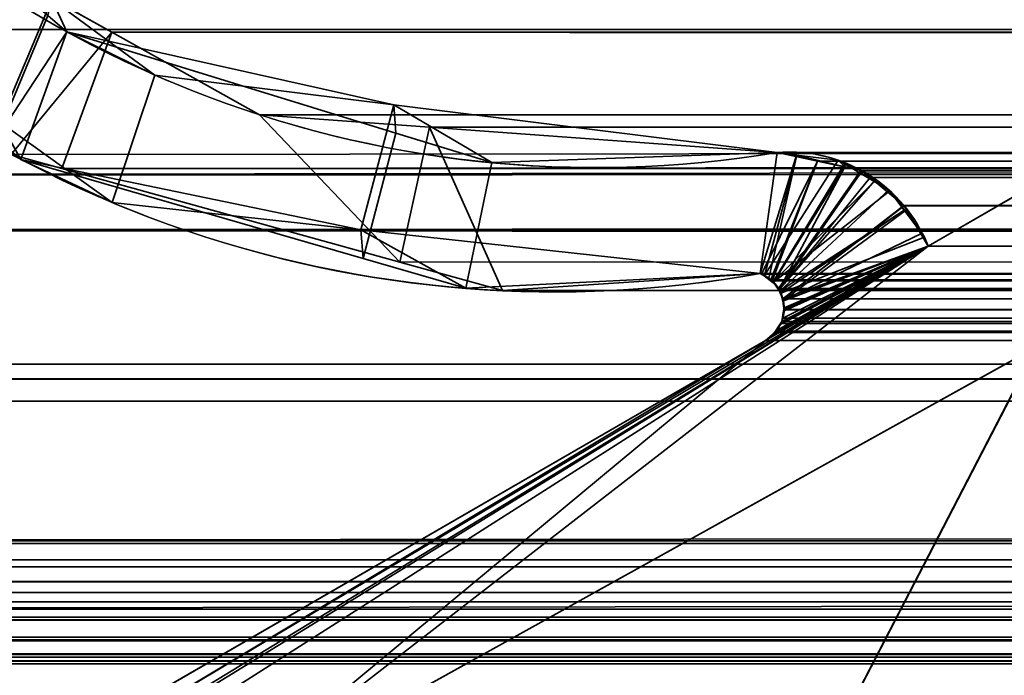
# Model space of a CAD drawing. Header units: millimetres. Extents: x -603 to 3703, y -115 to 193.
# Tile 930 of 1056: x 2494 to 2500, y -4 to 0. Entities that reach past the tile are written whole.
import ezdxf

# ---------------------------------------------------------------- set-up
doc = ezdxf.new("R2010")
doc.units = ezdxf.units.MM
doc.layers.add('151', color=7, linetype='Continuous', true_color=0xffffff)

# ---------------------------------------------------------------- blocks, each defined once
blk = doc.blocks.new('UG_SURFACE_003')
at = {"layer": '151', "color": 252, "linetype": 'Continuous', "lineweight": 35}
for points in [[(3703.0001, -18, 2212.25), (3703.0001, 174.4, 2212.25), (2296.9999, 174.4, 2212.25), (2296.9999, -18, 2212.25)], [(2447, -18, 2062.2499), (2447, 174.4, 2062.2499), (3553, 174.4, 2062.2499), (3553, -18, 2062.2499)]]:
    blk.add_3dface(points, dxfattribs=at)
blk = doc.blocks.new('UG_SURFACE_101')
at = {"layer": '151', "color": 252, "linetype": 'Continuous', "lineweight": 35}
for points in [[(2485.5001, -29.92, 2023.7501), (3514.4999, -29.92, 2023.7501), (3514.4999, 14.42, 2023.7501), (2485.5001, 14.42, 2023.7501)], [(2487, -29.92, 2022.2499), (2487, 14.42, 2022.2499), (3513, 14.42, 2022.2499), (3513, -29.92, 2022.2499)]]:
    blk.add_3dface(points, dxfattribs=at)
blk = doc.blocks.new('UG_SURFACE_103')
at = {"layer": '151', "color": 252, "linetype": 'Continuous', "lineweight": 35}
for points in [[(2503, 4.0145, -7.75), (2487.9999, 4.0145, -7.75), (2487.9999, -24.9528, -7.75), (3512.0001, -24.9528, -7.75)], [(2487.9999, -24.9528, -8.75), (2487.9999, 4.0145, -8.75), (2503, 4.0145, -8.75)], [(2503, 4.0145, -8.75), (3497, 4.0145, -8.75), (2487.9999, -24.9528, -8.75)], [(3497, 4.0145, -8.75), (3512.0001, 4.0145, -8.75), (3512.0001, -24.9528, -8.75), (2487.9999, -24.9528, -8.75)]]:
    blk.add_3dface(points, dxfattribs=at)
blk = doc.blocks.new('UG_SURFACE_138')
at = {"layer": '151', "color": 7, "linetype": 'Continuous', "lineweight": 35}
for points in [[(2493.7165, -0.6536, -8.75), (2492.131, 0.6632, -8.75), (2492.5296, 1.3698, -8.75), (2494.0252, 0.0846, -8.75)], [(2492.0843, 0.6308, 2017.1657), (2493.7387, -0.5532, 2015.5113), (2494.0498, 0.1813, 2015.2001), (2492.4812, 1.3368, 2016.7689)], [(2493.7387, -0.5532, 2015.5113), (2494.4105, -1.0341, 2014.8394), (2494.6656, -0.2724, 2014.5843), (2494.0498, 0.1813, 2015.2001)], [(2494.1392, -0.0133, -8.75), (2494.0252, 0.0846, -8.75), (2494.0498, 0.1813, 2015.2001)], [(2494.1392, -0.0133, -8.75), (2494.0498, 0.1813, 2015.2001), (2494.6656, -0.2724, 2014.5843)], [(2494.0252, 0.0846, -8.75), (2494.1392, -0.0133, -8.75), (2493.7165, -0.6536, -8.75)], [(2493.8638, -0.7759, -8.75), (2493.7165, -0.6536, -8.75), (2494.1392, -0.0133, -8.75)], [(2494.1392, -0.0133, -8.75), (2496.1076, -0.6191, -8.75), (2495.9116, -1.369, -8.75), (2493.8638, -0.7759, -8.75)], [(2494.1392, -0.0133, -8.75), (2494.6656, -0.2724, 2014.5843), (2496.0957, -0.4504, 2013.1543)], [(2496.0957, -0.4504, 2013.1543), (2496.1076, -0.6191, -8.75), (2494.1392, -0.0133, -8.75)], [(2502.2764, -0.597, -8.75), (2494.8995, -4.6975, -8.75), (2499.2902, -1.2961, -8.75), (2501.4057, -0.0688, -8.75)], [(2501.4057, -0.0688, 2007.8444), (2499.2902, -1.2961, 2009.9597), (2494.8995, -4.6975, 2014.3504), (2502.2764, -0.597, 2006.9735)], [(2501.4057, -0.0688, -8.75), (2499.2902, -1.2961, -8.75), (2499.2902, -1.2961, 2009.9597), (2501.4057, -0.0688, 2007.8444)], [(2496.0957, -0.4504, 2013.1543), (2494.6656, -0.2724, 2014.5843), (2494.4105, -1.0341, 2014.8394), (2495.8982, -1.1969, 2013.3519)], [(2495.8982, -1.1969, 2013.3519), (2498.2855, -1.4582, 2010.9644), (2498.3876, -0.7357, 2010.8624), (2496.0957, -0.4504, 2013.1543)], [(2496.6807, -0.7956, -8.75), (2496.0957, -0.4504, 2013.1543), (2498.3876, -0.7357, 2010.8624)], [(2496.6807, -0.7956, -8.75), (2496.1076, -0.6191, -8.75), (2496.0957, -0.4504, 2013.1543)], [(2493.7387, -0.5532, 2015.5113), (2493.7165, -0.6536, -8.75), (2493.8638, -0.7759, -8.75)], [(2494.4105, -1.0341, 2014.8394), (2493.7387, -0.5532, 2015.5113), (2493.8638, -0.7759, -8.75)], [(2502.2764, -0.597, 2006.9735), (2494.8995, -4.6975, 2014.3504), (2494.8995, -4.6975, -8.75), (2502.2764, -0.597, -8.75)], [(2496.1076, -0.6191, -8.75), (2496.6807, -0.7956, -8.75), (2496.526, -1.547, -8.75), (2495.9116, -1.369, -8.75)], [(2498.2855, -1.4582, -8.75), (2496.526, -1.547, -8.75), (2496.6807, -0.7956, -8.75), (2498.3876, -0.7357, -8.75)], [(2498.3876, -0.7357, 2010.8624), (2498.3876, -0.7357, -8.75), (2496.6807, -0.7956, -8.75)], [(2498.3876, -0.7357, -8.75), (2498.5034, -0.7501, -8.75), (2498.2855, -1.4582, -8.75)], [(2498.5027, -0.7599, 2010.7472), (2498.3876, -0.7357, 2010.8624), (2498.2855, -1.4582, 2010.9644), (2498.3103, -1.4716, 2010.9398)], [(2498.3087, -1.473, -8.75), (2498.2855, -1.4582, -8.75), (2498.5034, -0.7501, -8.75), (2498.7519, -0.781, -8.75)], [(2498.3103, -1.4716, 2010.9398), (2498.3375, -1.4864, 2010.9124), (2498.5027, -0.7599, 2010.7472)], [(2498.7915, -0.8206, 2010.4585), (2498.5027, -0.7599, 2010.7472), (2498.3375, -1.4864, 2010.9124), (2498.3633, -1.5149, 2010.8867)], [(2498.3876, -0.7357, -8.75), (2498.3876, -0.7357, 2010.8624), (2498.5027, -0.7599, 2010.7472)], [(2498.5027, -0.7599, 2010.7472), (2498.5034, -0.7501, -8.75), (2498.3876, -0.7357, -8.75)], [(2498.5034, -0.7501, -8.75), (2498.5027, -0.7599, 2010.7472), (2498.7915, -0.8206, 2010.4585)], [(2498.7915, -0.8206, 2010.4585), (2498.7519, -0.781, -8.75), (2498.5034, -0.7501, -8.75)], [(2493.8638, -0.7759, -8.75), (2495.9116, -1.369, -8.75), (2495.8982, -1.1969, 2013.3519)], [(2495.8982, -1.1969, 2013.3519), (2494.4105, -1.0341, 2014.8394), (2493.8638, -0.7759, -8.75)], [(2498.7519, -0.781, -8.75), (2498.79, -0.8036, -8.75), (2498.3628, -1.508, -8.75), (2498.3087, -1.473, -8.75)], [(2498.79, -0.8036, -8.75), (2498.9669, -0.9082, -8.75), (2498.3628, -1.508, -8.75)], [(2498.3633, -1.5149, 2010.8867), (2498.3981, -1.5535, 2010.8519), (2498.7915, -0.8206, 2010.4585)], [(2498.3981, -1.5535, 2010.8519), (2498.9727, -0.9008, 2010.2773), (2498.8873, -0.8407, 2010.3626), (2498.7915, -0.8206, 2010.4585)], [(2498.7915, -0.8206, 2010.4585), (2498.79, -0.8036, -8.75), (2498.7519, -0.781, -8.75)], [(2498.79, -0.8036, -8.75), (2498.7915, -0.8206, 2010.4585), (2498.8873, -0.8407, 2010.3626)], [(2498.8873, -0.8407, 2010.3626), (2498.9669, -0.9082, -8.75), (2498.79, -0.8036, -8.75)], [(2498.8873, -0.8407, 2010.3626), (2498.9727, -0.9008, 2010.2773), (2498.9669, -0.9082, -8.75)], [(2498.3649, -1.5112, -8.75), (2498.3628, -1.508, -8.75), (2498.9669, -0.9082, -8.75), (2499.0604, -0.9635, -8.75)], [(2499.0554, -0.9589, 2010.1948), (2498.9727, -0.9008, 2010.2773), (2498.3981, -1.5535, 2010.8519), (2498.4021, -1.5635, 2010.848)], [(2499.0604, -0.9635, -8.75), (2498.9669, -0.9082, -8.75), (2498.9727, -0.9008, 2010.2773)], [(2499.0604, -0.9635, -8.75), (2498.9727, -0.9008, 2010.2773), (2499.0554, -0.9589, 2010.1948)], [(2498.4014, -1.5638, -8.75), (2498.3649, -1.5112, -8.75), (2499.0604, -0.9635, -8.75), (2499.1469, -1.0803, -8.75)], [(2498.4021, -1.5635, 2010.848), (2498.4238, -1.6191, 2010.8263), (2499.1517, -1.0837, 2010.0985), (2499.0554, -0.9589, 2010.1948)], [(2499.0554, -0.9589, 2010.1948), (2499.1469, -1.0803, -8.75), (2499.0604, -0.9635, -8.75)], [(2499.0554, -0.9589, 2010.1948), (2499.1517, -1.0837, 2010.0985), (2499.1469, -1.0803, -8.75)], [(2499.1469, -1.0803, -8.75), (2498.4093, -1.5754, -8.75), (2498.4014, -1.5638, -8.75)], [(2499.1469, -1.0803, -8.75), (2499.2669, -1.2421, -8.75), (2498.4093, -1.5754, -8.75)], [(2498.4238, -1.6191, 2010.8263), (2499.2545, -1.217, 2009.9955), (2499.1517, -1.0837, 2010.0985)], [(2499.2669, -1.2421, -8.75), (2499.1469, -1.0803, -8.75), (2499.1517, -1.0837, 2010.0985)], [(2499.2669, -1.2421, -8.75), (2499.1517, -1.0837, 2010.0985), (2499.2545, -1.217, 2009.9955)], [(2495.8982, -1.1969, 2013.3519), (2495.9116, -1.369, -8.75), (2496.526, -1.547, -8.75)], [(2498.2855, -1.4582, 2010.9644), (2495.8982, -1.1969, 2013.3519), (2496.526, -1.547, -8.75)], [(2499.2902, -1.2961, 2009.9597), (2499.2545, -1.217, 2009.9955), (2498.4238, -1.6191, 2010.8263), (2498.4241, -1.622, 2010.8261)], [(2499.2545, -1.217, 2009.9955), (2499.2902, -1.2961, -8.75), (2499.2669, -1.2421, -8.75)], [(2499.2545, -1.217, 2009.9955), (2499.2902, -1.2961, 2009.9597), (2499.2902, -1.2961, -8.75)], [(2498.4198, -1.623, -8.75), (2498.4093, -1.5754, -8.75), (2499.2669, -1.2421, -8.75), (2499.2902, -1.2961, -8.75)], [(2498.3175, -1.8586, -8.75), (2498.3633, -1.8237, -8.75), (2499.2902, -1.2961, -8.75), (2494.8995, -4.6975, -8.75)], [(2494.8995, -4.6975, 2014.3504), (2499.2902, -1.2961, 2009.9597), (2498.3175, -1.8586, 2010.9324)], [(2498.3683, -1.813, 2010.8817), (2498.3175, -1.8586, 2010.9324), (2499.2902, -1.2961, 2009.9597)], [(2499.2902, -1.2961, -8.75), (2498.3633, -1.8237, -8.75), (2498.3685, -1.8157, -8.75), (2498.4028, -1.763, -8.75)], [(2499.2902, -1.2961, 2009.9597), (2498.3861, -1.7971, 2010.864), (2498.3683, -1.813, 2010.8817)], [(2498.4043, -1.7635, 2010.8457), (2498.3861, -1.7971, 2010.864), (2499.2902, -1.2961, 2009.9597)], [(2498.4028, -1.763, -8.75), (2498.414, -1.7456, -8.75), (2499.2902, -1.2961, -8.75)], [(2499.2902, -1.2961, 2009.9597), (2498.414, -1.7456, 2010.8359), (2498.4043, -1.7635, 2010.8457)], [(2499.2902, -1.2961, -8.75), (2498.414, -1.7456, -8.75), (2498.4257, -1.6816, -8.75), (2498.4288, -1.6645, -8.75)], [(2499.2902, -1.2961, 2009.9597), (2498.4283, -1.6826, 2010.8218), (2498.414, -1.7456, 2010.8359)], [(2499.2902, -1.2961, -8.75), (2498.4288, -1.6645, -8.75), (2498.4198, -1.623, -8.75)], [(2498.4241, -1.622, 2010.8261), (2498.4281, -1.6821, 2010.8218), (2498.4283, -1.6826, 2010.8218), (2499.2902, -1.2961, 2009.9597)], [(2496.526, -1.547, -8.75), (2498.2855, -1.4582, -8.75), (2498.2855, -1.4582, 2010.9644)], [(2498.2855, -1.4582, -8.75), (2498.3087, -1.473, -8.75), (2498.3103, -1.4716, 2010.9398)], [(2498.3103, -1.4716, 2010.9398), (2498.2855, -1.4582, 2010.9644), (2498.2855, -1.4582, -8.75)], [(2498.3375, -1.4864, 2010.9124), (2498.3103, -1.4716, 2010.9398), (2498.3087, -1.473, -8.75)], [(2498.3087, -1.473, -8.75), (2498.3628, -1.508, -8.75), (2498.3633, -1.5149, 2010.8867)], [(2498.3633, -1.5149, 2010.8867), (2498.3375, -1.4864, 2010.9124), (2498.3087, -1.473, -8.75)], [(2498.3628, -1.508, -8.75), (2498.3649, -1.5112, -8.75), (2498.3633, -1.5149, 2010.8867)], [(2498.3981, -1.5535, 2010.8519), (2498.3633, -1.5149, 2010.8867), (2498.3649, -1.5112, -8.75)], [(2498.3649, -1.5112, -8.75), (2498.4014, -1.5638, -8.75), (2498.4021, -1.5635, 2010.848)], [(2498.4021, -1.5635, 2010.848), (2498.3981, -1.5535, 2010.8519), (2498.3649, -1.5112, -8.75)], [(2498.4238, -1.6191, 2010.8263), (2498.4021, -1.5635, 2010.848), (2498.4014, -1.5638, -8.75)], [(2498.4014, -1.5638, -8.75), (2498.4093, -1.5754, -8.75), (2498.4241, -1.622, 2010.8261)], [(2498.4241, -1.622, 2010.8261), (2498.4238, -1.6191, 2010.8263), (2498.4014, -1.5638, -8.75)], [(2498.4093, -1.5754, -8.75), (2498.4198, -1.623, -8.75), (2498.4241, -1.622, 2010.8261)], [(2498.4281, -1.6821, 2010.8218), (2498.4241, -1.622, 2010.8261), (2498.4198, -1.623, -8.75)], [(2498.4198, -1.623, -8.75), (2498.4288, -1.6645, -8.75), (2498.4281, -1.6821, 2010.8218)], [(2498.4283, -1.6826, 2010.8218), (2498.4257, -1.6816, -8.75), (2498.414, -1.7456, -8.75)], [(2498.414, -1.7456, -8.75), (2498.414, -1.7456, 2010.8359), (2498.4283, -1.6826, 2010.8218)], [(2498.4288, -1.6645, -8.75), (2498.4257, -1.6816, -8.75), (2498.4281, -1.6821, 2010.8218)], [(2498.4283, -1.6826, 2010.8218), (2498.4281, -1.6821, 2010.8218), (2498.4257, -1.6816, -8.75)], [(2498.3861, -1.7971, 2010.864), (2498.4028, -1.763, -8.75), (2498.3685, -1.8157, -8.75)], [(2498.3861, -1.7971, 2010.864), (2498.4043, -1.7635, 2010.8457), (2498.4028, -1.763, -8.75)], [(2498.4028, -1.763, -8.75), (2498.4043, -1.7635, 2010.8457), (2498.414, -1.7456, 2010.8359)], [(2498.414, -1.7456, 2010.8359), (2498.414, -1.7456, -8.75), (2498.4028, -1.763, -8.75)], [(2498.3175, -1.8586, -8.75), (2498.3175, -1.8586, 2010.9324), (2498.3683, -1.813, 2010.8817)], [(2498.3683, -1.813, 2010.8817), (2498.3633, -1.8237, -8.75), (2498.3175, -1.8586, -8.75)], [(2498.3683, -1.813, 2010.8817), (2498.3685, -1.8157, -8.75), (2498.3633, -1.8237, -8.75)], [(2498.3685, -1.8157, -8.75), (2498.3683, -1.813, 2010.8817), (2498.3861, -1.7971, 2010.864)], [(2494.5009, -4.0763, -8.75), (2494.5316, -4.0486, -8.75), (2498.3175, -1.8586, -8.75), (2494.8995, -4.6975, -8.75)], [(2494.5316, -4.0486, 2014.7183), (2498.3175, -1.8586, 2010.9324), (2498.3175, -1.8586, -8.75), (2494.5316, -4.0486, -8.75)], [(2494.8406, -4.7238, 2014.4095), (2494.8995, -4.6975, 2014.3504), (2498.3175, -1.8586, 2010.9324), (2494.5316, -4.0486, 2014.7183)]]:
    blk.add_3dface(points, dxfattribs=at)
blk = doc.blocks.new('UG_SURFACE_139')
at = {"layer": '151', "color": 7, "linetype": 'Continuous', "lineweight": 35}
for points in [[(2493.8078, -0.7461, 2015.4421), (2492.3894, 0.4432, 2016.8607), (2493.0248, 0.7572, 2016.2251), (2494.4093, -0.0163, 2014.8406)], [(3506.9752, 0.7572, 2016.2251), (3505.5907, -0.0163, 2014.8406), (2494.4093, -0.0163, 2014.8406), (2493.0248, 0.7572, 2016.2251)], [(2488.7698, -0.872, 2020.4804), (3511.1926, 0.5499, 2020.4425), (3511.1868, -0.4242, 2020.437)], [(2488.7698, -0.872, 2020.4804), (2488.8074, 0.5499, 2020.4425), (3511.1926, 0.5499, 2020.4425)], [(3507.3426, 0.0339, 2016.5925), (2492.3894, 0.4432, 2016.8607), (2493.8078, -0.7461, 2015.4421)], [(3507.3426, 0.0339, 2016.5925), (3507.6427, 0.3426, 2016.8927), (2492.3894, 0.4432, 2016.8607)], [(3512.3572, -2.122, 2021.6072), (2487.7391, 0.3112, 2021.5108), (2487.6506, -2.0889, 2021.5993)], [(3512.3572, -2.122, 2021.6072), (3512.2144, 0.3101, 2021.4643), (2487.7391, 0.3112, 2021.5108)], [(3507.3426, 0.0339, 2016.5925), (2493.8078, -0.7461, 2015.4421), (2494.1099, -0.8298, 2015.1403)], [(2494.1099, -0.8298, 2015.1403), (3505.8684, -0.7656, 2015.1184), (3507.3426, 0.0339, 2016.5925)], [(2494.4093, -0.0163, 2014.8406), (2494.1099, -0.8298, 2015.1403), (2493.8078, -0.7461, 2015.4421)], [(2494.4093, -0.0163, 2014.8406), (2495.2919, -0.5094, 2013.958), (2496.1305, -1.3901, 2013.1197), (2494.1099, -0.8298, 2015.1403)], [(2494.4093, -0.0163, 2014.8406), (3505.5907, -0.0163, 2014.8406), (3504.7081, -0.5094, 2013.958)], [(2495.2919, -0.5094, 2013.958), (2494.4093, -0.0163, 2014.8406), (3504.7081, -0.5094, 2013.958)], [(2502.2764, -0.597, 2006.9735), (2494.8995, -4.6975, 2014.3504), (2499.2902, -1.2961, 2009.9597), (2501.4057, -0.0688, 2007.8444)], [(2501.4057, -0.0688, 2007.8444), (2499.2902, -1.2961, 2009.9597), (3500.7098, -1.2961, 2009.9597), (3498.5943, -0.0688, 2007.8444)], [(3511.1868, -0.4242, 2020.437), (2488.6947, -1.1994, 2020.5553), (2488.7698, -0.872, 2020.4804)], [(3511.1868, -0.4242, 2020.437), (3511.2998, -1.207, 2020.5498), (2488.6947, -1.1994, 2020.5553)], [(2496.1305, -1.3901, 2013.1197), (2495.2919, -0.5094, 2013.958), (2496.309, -0.5838, 2012.9411)], [(3504.7081, -0.5094, 2013.958), (3503.691, -0.5838, 2012.9411), (2496.309, -0.5838, 2012.9411), (2495.2919, -0.5094, 2013.958)], [(2496.7456, -1.5607, 2012.5043), (2496.1305, -1.3901, 2013.1197), (2496.309, -0.5838, 2012.9411)], [(2496.309, -0.5838, 2012.9411), (2498.3876, -0.7357, 2010.8624), (2498.2855, -1.4582, 2010.9644), (2496.7456, -1.5607, 2012.5043)], [(2496.309, -0.5838, 2012.9411), (3503.691, -0.5838, 2012.9411), (3501.6124, -0.7357, 2010.8624), (2498.3876, -0.7357, 2010.8624)], [(3497.7236, -0.597, 2006.9735), (3505.1005, -4.6975, 2014.3504), (2494.8995, -4.6975, 2014.3504), (2502.2764, -0.597, 2006.9735)], [(2498.2929, -1.4627, 2010.9572), (2498.2855, -1.4582, 2010.9644), (2498.3876, -0.7357, 2010.8624), (2498.6277, -0.7875, 2010.6223)], [(2498.3876, -0.7357, 2010.8624), (3501.6124, -0.7357, 2010.8624), (3501.3707, -0.7732, 2010.6206)], [(3501.3707, -0.7732, 2010.6206), (2498.6277, -0.7875, 2010.6223), (2498.3876, -0.7357, 2010.8624)], [(3504.9417, -1.2682, 2014.1919), (3505.8684, -0.7656, 2015.1184), (2494.1099, -0.8298, 2015.1403)], [(2498.6277, -0.7875, 2010.6223), (2498.3482, -1.4972, 2010.9017), (2498.2929, -1.4627, 2010.9572)], [(2498.6277, -0.7875, 2010.6223), (2498.3578, -1.5032, 2010.8922), (2498.3482, -1.4972, 2010.9017)], [(2498.394, -1.549, 2010.8559), (2498.3578, -1.5032, 2010.8922), (2498.6277, -0.7875, 2010.6223), (2498.8875, -0.8436, 2010.3624)], [(2498.6277, -0.7875, 2010.6223), (3501.3707, -0.7732, 2010.6206), (3501.1985, -0.7998, 2010.4485)], [(3501.1985, -0.7998, 2010.4485), (2498.8875, -0.8436, 2010.3624), (2498.6277, -0.7875, 2010.6223)], [(3501.1985, -0.7998, 2010.4485), (3501.1158, -0.854, 2010.3657), (2498.8875, -0.8436, 2010.3624)], [(2494.1099, -0.8298, 2015.1403), (2496.1305, -1.3901, 2013.1197), (3503.88, -1.3307, 2013.1302)], [(3503.88, -1.3307, 2013.1302), (3504.9417, -1.2682, 2014.1919), (2494.1099, -0.8298, 2015.1403)], [(2498.3995, -1.5558, 2010.8507), (2498.394, -1.549, 2010.8559), (2498.8875, -0.8436, 2010.3624), (2498.8959, -0.8454, 2010.354)], [(2498.8959, -0.8454, 2010.354), (2498.9431, -0.8845, 2010.3068), (2498.3995, -1.5558, 2010.8507)], [(2498.8959, -0.8454, 2010.354), (2498.8875, -0.8436, 2010.3624), (3501.1158, -0.854, 2010.3657)], [(2498.8959, -0.8454, 2010.354), (3501.1158, -0.854, 2010.3657), (3501.0581, -0.8918, 2010.308)], [(3501.0581, -0.8918, 2010.308), (2498.9431, -0.8845, 2010.3068), (2498.8959, -0.8454, 2010.354)], [(2498.4217, -1.6106, 2010.8283), (2498.3995, -1.5558, 2010.8507), (2498.9431, -0.8845, 2010.3068), (2499.145, -1.0515, 2010.1051)], [(2499.145, -1.0515, 2010.1051), (2498.9431, -0.8845, 2010.3068), (3501.0581, -0.8918, 2010.308)], [(2499.145, -1.0515, 2010.1051), (3501.0581, -0.8918, 2010.308), (3500.9189, -0.9829, 2010.1688)], [(3500.9189, -0.9829, 2010.1688), (2499.1467, -1.0545, 2010.1032), (2499.145, -1.0515, 2010.1051)], [(3500.9189, -0.9829, 2010.1688), (3500.8581, -1.0631, 2010.108), (2499.1467, -1.0545, 2010.1032)], [(2499.145, -1.0515, 2010.1051), (2499.1467, -1.0545, 2010.1032), (2498.4217, -1.6106, 2010.8283)], [(2499.1467, -1.0545, 2010.1032), (2499.2902, -1.2961, 2009.9597), (2498.4217, -1.6106, 2010.8283)], [(2499.1467, -1.0545, 2010.1032), (3500.8581, -1.0631, 2010.108), (3500.7555, -1.1981, 2010.0055)], [(3500.7555, -1.1981, 2010.0055), (2499.2902, -1.2961, 2009.9597), (2499.1467, -1.0545, 2010.1032)], [(3511.4131, -1.9929, 2020.663), (2488.1754, -3.4655, 2021.0745), (2488.6947, -1.1994, 2020.5553)], [(2488.6947, -1.1994, 2020.5553), (3511.2998, -1.207, 2020.5498), (3511.4131, -1.9929, 2020.663)], [(3500.7555, -1.1981, 2010.0055), (3500.7098, -1.2961, 2009.9597), (2499.2902, -1.2961, 2009.9597)], [(2494.3519, -4.4412, 2014.8981), (2494.3461, -4.3976, 2014.9038), (2494.3497, -4.3306, 2014.9002), (2499.2902, -1.2961, 2009.9597)], [(2499.2902, -1.2961, 2009.9597), (2494.3497, -4.3306, 2014.9002), (2494.3509, -4.3071, 2014.899)], [(2494.3509, -4.3071, 2014.899), (2494.3614, -4.2638, 2014.8888), (2494.3807, -4.2231, 2014.8695), (2499.2902, -1.2961, 2009.9597)], [(2499.2902, -1.2961, 2009.9597), (2494.3519, -4.4415, 2014.8981), (2494.3519, -4.4412, 2014.8981)], [(2494.3519, -4.4415, 2014.8981), (2499.2902, -1.2961, 2009.9597), (2494.8995, -4.6975, 2014.3504), (2494.787, -4.7307, 2014.4629)], [(2498.3175, -1.8586, 2010.9324), (2499.2902, -1.2961, 2009.9597), (2494.3807, -4.2231, 2014.8695)], [(3503.88, -1.3307, 2013.1302), (2496.1305, -1.3901, 2013.1197), (2496.7456, -1.5607, 2012.5043)], [(3503.88, -1.3307, 2013.1302), (2496.7456, -1.5607, 2012.5043), (2498.2855, -1.4582, 2010.9644)], [(2498.2855, -1.4582, 2010.9644), (3501.7145, -1.4582, 2010.9644), (3503.88, -1.3307, 2013.1302)], [(2499.2902, -1.2961, 2009.9597), (2498.3175, -1.8586, 2010.9324), (2498.3721, -1.8117, 2010.8778)], [(2498.3721, -1.8117, 2010.8778), (2498.3804, -1.8045, 2010.8695), (2499.2902, -1.2961, 2009.9597)], [(2499.2902, -1.2961, 2009.9597), (2498.3804, -1.8045, 2010.8695), (2498.4074, -1.7574, 2010.8426), (2498.414, -1.7456, 2010.8359)], [(2499.2902, -1.2961, 2009.9597), (2498.414, -1.7456, 2010.8359), (2498.4205, -1.7264, 2010.8294)], [(2499.2902, -1.2961, 2009.9597), (2498.4205, -1.7264, 2010.8294), (2498.4283, -1.6767, 2010.8218)], [(2499.2902, -1.2961, 2009.9597), (2498.4288, -1.6734, 2010.8213), (2498.4217, -1.6108, 2010.8283), (2498.4217, -1.6106, 2010.8283)], [(2498.4283, -1.6767, 2010.8218), (2498.4288, -1.6734, 2010.8213), (2499.2902, -1.2961, 2009.9597)], [(2498.2855, -1.4582, 2010.9644), (2498.2929, -1.4627, 2010.9572), (3501.7068, -1.462, 2010.957)], [(3501.7068, -1.462, 2010.957), (3501.7145, -1.4582, 2010.9644), (2498.2855, -1.4582, 2010.9644)], [(3501.6725, -1.4795, 2010.9224), (3501.7068, -1.462, 2010.957), (2498.2929, -1.4627, 2010.9572)], [(3501.6725, -1.4795, 2010.9224), (2498.2929, -1.4627, 2010.9572), (2498.3482, -1.4972, 2010.9017)], [(2498.3482, -1.4972, 2010.9017), (3501.6525, -1.4983, 2010.9024), (3501.6725, -1.4795, 2010.9224)], [(3501.616, -1.5323, 2010.8659), (2498.3482, -1.4972, 2010.9017), (2498.3578, -1.5032, 2010.8922)], [(3501.616, -1.5323, 2010.8659), (3501.6525, -1.4983, 2010.9024), (2498.3482, -1.4972, 2010.9017)], [(2498.3578, -1.5032, 2010.8922), (3501.6067, -1.5495, 2010.8566), (3501.616, -1.5323, 2010.8659)], [(2498.3578, -1.5032, 2010.8922), (2498.394, -1.549, 2010.8559), (3501.6067, -1.5495, 2010.8566)], [(3501.5852, -1.5884, 2010.8354), (2498.394, -1.549, 2010.8559), (2498.3995, -1.5558, 2010.8507)], [(3501.5852, -1.5884, 2010.8354), (3501.6067, -1.5495, 2010.8566), (2498.394, -1.549, 2010.8559)], [(2498.3995, -1.5558, 2010.8507), (3501.5795, -1.6115, 2010.8294), (3501.5852, -1.5884, 2010.8354)], [(2498.3995, -1.5558, 2010.8507), (2498.4217, -1.6106, 2010.8283), (3501.5795, -1.6115, 2010.8294)], [(2498.4217, -1.6106, 2010.8283), (2498.4217, -1.6108, 2010.8283), (3501.5795, -1.6115, 2010.8294)], [(3501.5728, -1.6382, 2010.823), (2498.4217, -1.6108, 2010.8283), (2498.4288, -1.6734, 2010.8213)], [(3501.5728, -1.6382, 2010.823), (3501.5795, -1.6115, 2010.8294), (2498.4217, -1.6108, 2010.8283)], [(2498.4288, -1.6734, 2010.8213), (3501.5728, -1.6768, 2010.8228), (3501.5728, -1.6382, 2010.823)], [(3501.5728, -1.6936, 2010.8228), (2498.4283, -1.6767, 2010.8218), (2498.4205, -1.7264, 2010.8294)], [(2498.4205, -1.7264, 2010.8294), (3501.586, -1.7456, 2010.8359), (3501.5728, -1.6936, 2010.8228)], [(2498.4288, -1.6734, 2010.8213), (2498.4283, -1.6767, 2010.8218), (3501.5728, -1.6768, 2010.8228)], [(3501.5728, -1.6936, 2010.8228), (3501.5728, -1.6768, 2010.8228), (2498.4283, -1.6767, 2010.8218)], [(3501.6229, -1.8086, 2010.8728), (2498.4074, -1.7574, 2010.8426), (2498.3804, -1.8045, 2010.8695)], [(2498.4074, -1.7574, 2010.8426), (3501.5926, -1.7572, 2010.8426), (3501.586, -1.7456, 2010.8359)], [(3501.586, -1.7456, 2010.8359), (2498.414, -1.7456, 2010.8359), (2498.4074, -1.7574, 2010.8426)], [(3501.6229, -1.8086, 2010.8728), (3501.5926, -1.7572, 2010.8426), (2498.4074, -1.7574, 2010.8426)], [(2498.4205, -1.7264, 2010.8294), (2498.414, -1.7456, 2010.8359), (3501.586, -1.7456, 2010.8359)], [(3501.6277, -1.8126, 2010.8776), (2498.3721, -1.8117, 2010.8778), (2498.3175, -1.8586, 2010.9324)], [(2498.3175, -1.8586, 2010.9324), (3501.6825, -1.8586, 2010.9324), (3501.6277, -1.8126, 2010.8776)], [(2498.3804, -1.8045, 2010.8695), (2498.3721, -1.8117, 2010.8778), (3501.6277, -1.8126, 2010.8776)], [(2498.3804, -1.8045, 2010.8695), (3501.6277, -1.8126, 2010.8776), (3501.6229, -1.8086, 2010.8728)], [(2494.3807, -4.2231, 2014.8695), (2494.4444, -4.1299, 2014.8058), (2494.5316, -4.0486, 2014.7183), (2498.3175, -1.8586, 2010.9324)], [(3505.4684, -4.0486, 2014.7183), (3501.6825, -1.8586, 2010.9324), (2498.3175, -1.8586, 2010.9324), (2494.5316, -4.0486, 2014.7183)], [(3511.4131, -1.9929, 2020.663), (3511.8217, -3.4665, 2021.0717), (2488.1754, -3.4655, 2021.0745)], [(2487.6506, -2.0889, 2021.5993), (2487.5996, -2.2228, 2021.6503), (3512.3973, -2.2253, 2021.6472)], [(2487.6506, -2.0889, 2021.5993), (3512.3973, -2.2253, 2021.6472), (3512.3572, -2.122, 2021.6072)], [(3512.3973, -2.2253, 2021.6472), (2487.5996, -2.2228, 2021.6503), (2487.2818, -3.0566, 2021.9684)], [(2487.2818, -3.0566, 2021.9684), (3512.7182, -3.0566, 2021.9684), (3512.3973, -2.2253, 2021.6472)], [(2487.2749, -3.0741, 2021.9753), (3512.7251, -3.0741, 2021.9753), (3512.7182, -3.0566, 2021.9684), (2487.2818, -3.0566, 2021.9684)], [(3512.7635, -3.1716, 2022.0134), (3512.7251, -3.0741, 2021.9753), (2487.2749, -3.0741, 2021.9753), (2487.2365, -3.1716, 2022.0134)], [(2487.232, -3.2122, 2022.0182), (3512.768, -3.2122, 2022.0182), (3512.7635, -3.1716, 2022.0134)], [(2487.2365, -3.1716, 2022.0134), (2487.232, -3.2122, 2022.0182), (3512.7635, -3.1716, 2022.0134)], [(3512.768, -3.2122, 2022.0182), (2487.232, -3.2122, 2022.0182), (2487.2215, -3.3021, 2022.0287)], [(3512.7785, -3.3021, 2022.0287), (3512.768, -3.2122, 2022.0182), (2487.2215, -3.3021, 2022.0287)], [(2487.2215, -3.3021, 2022.0287), (2487.2303, -3.3666, 2022.0196), (3512.7697, -3.3666, 2022.0196), (3512.7785, -3.3021, 2022.0287)], [(3512.7442, -3.4761, 2021.9944), (2487.2303, -3.3666, 2022.0196), (2487.2377, -3.4209, 2022.0122)], [(3512.7442, -3.4761, 2021.9944), (3512.7623, -3.4209, 2022.0122), (2487.2303, -3.3666, 2022.0196)], [(3512.7623, -3.4209, 2022.0122), (3512.7697, -3.3666, 2022.0196), (2487.2303, -3.3666, 2022.0196)], [(2487.2377, -3.4209, 2022.0122), (2487.2737, -3.513, 2021.9762), (3512.7249, -3.5104, 2021.9748)], [(3512.7249, -3.5104, 2021.9748), (3512.7442, -3.4761, 2021.9944), (2487.2377, -3.4209, 2022.0122)], [(2488.1601, -3.5319, 2021.0898), (2488.1754, -3.4655, 2021.0745), (3511.8217, -3.4665, 2021.0717)], [(3511.8217, -3.4665, 2021.0717), (3511.8399, -3.5319, 2021.0898), (2488.1601, -3.5319, 2021.0898)], [(3512.6736, -3.6004, 2021.9238), (3512.7249, -3.5104, 2021.9748), (2487.2737, -3.513, 2021.9762)], [(3512.6736, -3.6004, 2021.9238), (2487.2737, -3.513, 2021.9762), (2487.2797, -3.5281, 2021.9703)], [(2487.2797, -3.5281, 2021.9703), (2487.359, -3.634, 2021.8911), (3512.6421, -3.6358, 2021.8921)], [(3512.6421, -3.6358, 2021.8921), (3512.6736, -3.6004, 2021.9238), (2487.2797, -3.5281, 2021.9703)], [(2488.0705, -3.6511, 2021.1794), (3511.8399, -3.5319, 2021.0898), (3511.9295, -3.6511, 2021.1794)], [(2488.0705, -3.6511, 2021.1794), (2488.1601, -3.5319, 2021.0898), (3511.8399, -3.5319, 2021.0898)], [(3512.6288, -3.6509, 2021.8787), (2487.359, -3.634, 2021.8911), (2487.3729, -3.6524, 2021.8773)], [(3512.6288, -3.6509, 2021.8787), (3512.6421, -3.6358, 2021.8921), (2487.359, -3.634, 2021.8911)], [(3512.6288, -3.6509, 2021.8787), (2487.3729, -3.6524, 2021.8773), (2487.483, -3.7332, 2021.7669)], [(2487.483, -3.7332, 2021.7669), (3512.517, -3.7332, 2021.7669), (3512.6288, -3.6509, 2021.8787)], [(2488.0633, -3.6559, 2021.1866), (3511.9367, -3.6559, 2021.1866), (3512.0602, -3.7382, 2021.3101), (2487.9398, -3.7382, 2021.3101)], [(3511.9295, -3.6511, 2021.1794), (2488.0633, -3.6559, 2021.1866), (2488.0705, -3.6511, 2021.1794)], [(3511.9295, -3.6511, 2021.1794), (3511.9367, -3.6559, 2021.1866), (2488.0633, -3.6559, 2021.1866)], [(2487.4995, -3.7378, 2021.7505), (3512.5005, -3.7378, 2021.7505), (3512.517, -3.7332, 2021.7669), (2487.483, -3.7332, 2021.7669)], [(2487.6394, -3.7769, 2021.6107), (3512.3606, -3.7769, 2021.6107), (3512.5005, -3.7378, 2021.7505), (2487.4995, -3.7378, 2021.7505)], [(3512.0835, -3.7538, 2021.3335), (2487.7937, -3.7758, 2021.4562), (2487.9165, -3.7538, 2021.3335)], [(3512.0835, -3.7538, 2021.3335), (3512.2063, -3.7758, 2021.4562), (2487.7937, -3.7758, 2021.4562)], [(2487.9165, -3.7538, 2021.3335), (3512.0602, -3.7382, 2021.3101), (3512.0835, -3.7538, 2021.3335)], [(2487.9165, -3.7538, 2021.3335), (2487.9398, -3.7382, 2021.3101), (3512.0602, -3.7382, 2021.3101)], [(3512.3026, -3.7931, 2021.5526), (2487.6394, -3.7769, 2021.6107), (2487.6974, -3.7931, 2021.5526)], [(3512.3026, -3.7931, 2021.5526), (3512.3606, -3.7769, 2021.6107), (2487.6394, -3.7769, 2021.6107)], [(2487.6974, -3.7931, 2021.5526), (3512.2063, -3.7758, 2021.4562), (3512.3026, -3.7931, 2021.5526)], [(2487.6974, -3.7931, 2021.5526), (2487.7937, -3.7758, 2021.4562), (3512.2063, -3.7758, 2021.4562)]]:
    blk.add_3dface(points, dxfattribs=at)
blk = doc.blocks.new('UG_SURFACE_218')
at = {"layer": '151', "color": 35, "linetype": 'Continuous', "lineweight": 35}
for points in [[(3509.0001, 0, 2), (2490.9999, 0, 2), (2995.5258, 0, 1356.951), (3000, 0, 1355.9999)], [(2995.5258, 0, 1356.951), (2490.9999, 0, 2), (2490.9999, 0, 515.65)], [(2490.9999, 0, 515.65), (2490.9999, 0, 1047.3), (2991.8253, 0, 1359.6395), (2995.5258, 0, 1356.951)], [(2991.8253, 0, 1359.6395), (2490.9999, 0, 1047.3), (2490.9999, 0, 1067.3)], [(2490.9999, 0, 1100.65), (2490.9999, 0, 1347.7499), (2989.0602, 0, 1368.1498), (2989.5384, 0, 1363.6009)], [(2990.4737, 0, 1372.4999), (2989.0602, 0, 1368.1498), (2490.9999, 0, 1347.7499), (2490.9999, 0, 1568.5)], [(2490.9999, 0, 1067.3), (2490.9999, 0, 1100.65), (2989.5384, 0, 1363.6009), (2991.8253, 0, 1359.6395)], [(2490.9999, 0, 1588.5), (2490.9999, 0, 2019.0001), (2993.5343, 0, 1375.8992), (2990.4737, 0, 1372.4999)], [(2490.9999, 0, 2019.0001), (3509.0001, 0, 2019.0001), (3002.2869, 0, 1377.7596), (2997.7131, 0, 1377.7596)], [(2997.7131, 0, 1377.7596), (2993.5343, 0, 1375.8992), (2490.9999, 0, 2019.0001)], [(2490.9999, 0, 1568.5), (2490.9999, 0, 1588.5), (2990.4737, 0, 1372.4999)], [(3509.0001, -34, 2019.0001), (3509.0001, 0, 2019.0001), (2490.9999, -15.75, 2019.0001), (2490.9999, -28.25, 2019.0001)], [(3509.0001, 0, 2019.0001), (2490.9999, 0, 2019.0001), (2490.9999, -15.75, 2019.0001)], [(2490.9999, 0, 2), (3509.0001, 0, 2), (3509.0001, -2), (2490.9999, -2)], [(3509.0001, -2), (3509.0001, -34), (2490.9999, -28.25), (2490.9999, -15.75)], [(2490.9999, -15.75), (2490.9999, -2), (3509.0001, -2)]]:
    blk.add_3dface(points, dxfattribs=at)

msp = doc.modelspace()

# ---------------------------------------------------------------- linework, layer by layer
at = {"layer": '151', "linetype": 'Continuous', "lineweight": -3}
for p, q in [((3509, 0, 2019), (2491, 0, 2019)), ((2491, 0, 2), (3509, 0, 2)), ((2499.2902, -1.2961, 2009.9598), (2501.4056, -0.0688, 2007.8444)), ((2499.2902, -1.2961, 2009.9598), (2501.4056, -0.0688, 2007.8444)), ((2501.4056, -0.0688, -8.75), (2499.2902, -1.2961, -8.75)), ((2494.8995, -4.6975, 2014.3505), (2502.2764, -0.597, 2006.9736)), ((2502.2764, -0.597, 2006.9736), (2494.8995, -4.6975, 2014.3505)), ((2502.2764, -0.597, -8.75), (2494.8995, -4.6975, -8.75)), ((2498.3876, -0.7357, 2010.8624), (3501.6124, -0.7357, 2010.8624)), ((2498.3876, -0.7357, -8.75), (2498.3876, -0.7357, 2010.8624)), ((2499.2902, -1.2961, -8.75), (2499.2902, -1.2961, 2009.9598)), ((2499.2902, -1.2961, 2009.9598), (3500.7098, -1.2961, 2009.9598)), ((2498.2856, -1.4582, 2010.9644), (2498.2856, -1.4582, -8.75)), ((3501.7144, -1.4582, 2010.9644), (2498.2856, -1.4582, 2010.9644)), ((2498.4141, -1.7456, 2010.8359), (2498.4141, -1.7456, -8.75)), ((3501.5859, -1.7456, 2010.8359), (2498.4141, -1.7456, 2010.8359)), ((2494.5317, -4.0486, -8.75), (2498.3175, -1.8586, -8.75)), ((2494.5317, -4.0486, 2014.7183), (2498.3175, -1.8586, 2010.9325)), ((2494.5317, -4.0486, 2014.7183), (2498.3175, -1.8586, 2010.9325)), ((2498.3175, -1.8586, 2010.9325), (2498.3175, -1.8586, -8.75)), ((3501.6825, -1.8586, 2010.9325), (2498.3175, -1.8586, 2010.9325)), ((2491, -2), (3509, -2)), ((3512.7183, -3.0566, 2021.9683), (2487.2817, -3.0566, 2021.9683)), ((3511.8398, -3.5319, 2021.0898), (2488.1602, -3.5319, 2021.0898)), ((3512.5169, -3.7332, 2021.7669), (2487.4831, -3.7332, 2021.7669))]:
    msp.add_line(p, q, dxfattribs=at)
for points in [[(2492.0786, 1.7573, -8.75), (2493.5586, -0.1772, -8.75), (2495.9855, -1.1357, -8.75), (2498.3876, -0.7357, -8.75)], [(2498.3876, -0.7357, 2010.8624), (2495.9855, -1.1357, 2013.2645), (2493.5586, -0.1772, 2015.6914), (2492.0786, 1.7573, 2017.1714)], [(2491.6857, 1.0331, -8.75), (2493.2574, -0.9513, -8.75), (2495.7947, -1.9092, -8.75), (2498.2856, -1.4582, -8.75)], [(2498.2856, -1.4582, 2010.9644), (2495.7947, -1.9092, 2013.4553), (2493.2574, -0.9513, 2015.9926), (2491.6857, 1.0331, 2017.5643)], [(2498.3876, -0.7357, -8.75), (2498.7794, -0.7028, -8.75), (2499.1462, -0.9308, -8.75), (2499.2902, -1.2961, -8.75)], [(2498.3876, -0.7357, 2010.8624), (2498.7794, -0.7028, 2010.4706), (2499.1462, -0.9308, 2010.1038), (2499.2902, -1.2961, 2009.9598)], [(2498.4141, -1.7456, 2010.8359), (2498.458, -1.6309, 2010.792), (2498.4003, -1.5021, 2010.8497), (2498.2856, -1.4582, 2010.9644)], [(2498.2856, -1.4582, -8.75), (2498.4003, -1.5021, -8.75), (2498.458, -1.6309, -8.75), (2498.4141, -1.7456, -8.75)], [(2498.4141, -1.7456, -8.75), (2498.3957, -1.7934, -8.75), (2498.3617, -1.8331, -8.75), (2498.3175, -1.8586, -8.75)], [(2498.3175, -1.8586, 2010.9325), (2498.3617, -1.8331, 2010.8883), (2498.3957, -1.7934, 2010.8543), (2498.4141, -1.7456, 2010.8359)]]:
    msp.add_open_spline(points, degree=3, dxfattribs=at)
for points, knots in [([(2498.3876, -0.7357, 2010.8624), (2497.2632, -0.923, 2011.9868), (2496.1398, -0.8246, 2013.1102), (2494.5014, -0.226, 2014.7486), (2493.9755, 0.0461, 2015.2745), (2492.9724, 0.7643, 2016.2776), (2492.4959, 1.2119, 2016.7541), (2492.0786, 1.7573, 2017.1714)], [0, 0, 0, 0, 0.5, 0.5, 0.75, 0.75, 1, 1, 1, 1]), ([(2491.6857, 1.0331, 2017.5643), (2492.1283, 0.4742, 2017.1217), (2492.6182, 0.0282, 2016.6318), (2493.666, -0.7016, 2015.584), (2494.2277, -0.9829, 2015.0223), (2495.9254, -1.5783, 2013.3246), (2497.1153, -1.6701, 2012.1347), (2498.2856, -1.4582, 2010.9644)], [0, 0, 0, 0, 0.25, 0.25, 0.5, 0.5, 1, 1, 1, 1]), ([(2499.2902, -1.2961, 2009.9598), (2499.2536, -1.2031, 2009.9964), (2499.2025, -1.1202, 2010.0475), (2499.0715, -0.9637, 2010.1785), (2498.9854, -0.8953, 2010.2646), (2498.7764, -0.7787, 2010.4736), (2498.6468, -0.7424, 2010.6032), (2498.4749, -0.7316, 2010.7751), (2498.4311, -0.7321, 2010.8189), (2498.3876, -0.7357, 2010.8624)], [0, 0, 0, 0, 0.219104, 0.219104, 0.499064, 0.499064, 0.874121, 0.874121, 1, 1, 1, 1]), ([(2498.2856, -1.4582, 2010.9644), (2498.311, -1.4679, 2010.939), (2498.3358, -1.4827, 2010.9142), (2498.3733, -1.5176, 2010.8767), (2498.3877, -1.5353, 2010.8623), (2498.4088, -1.5722, 2010.8412), (2498.4166, -1.5908, 2010.8334), (2498.4269, -1.6305, 2010.8231), (2498.4294, -1.6523, 2010.8206), (2498.4282, -1.6915, 2010.8218), (2498.4253, -1.7096, 2010.8247), (2498.4187, -1.733, 2010.8313), (2498.4165, -1.7394, 2010.8335), (2498.4141, -1.7456, 2010.8359)], [0, 0, 0, 0, 0.2847, 0.2847, 0.48566, 0.48566, 0.646417, 0.646417, 0.809013, 0.809013, 0.946704, 0.946704, 1, 1, 1, 1]), ([(2498.4141, -1.7456, 2010.8359), (2498.4113, -1.7531, 2010.8387), (2498.4081, -1.7602, 2010.8419), (2498.401, -1.774, 2010.849), (2498.3972, -1.7805, 2010.8528), (2498.3892, -1.793, 2010.8608), (2498.3849, -1.7989, 2010.8651), (2498.3759, -1.8102, 2010.8741), (2498.3713, -1.8155, 2010.8787), (2498.3616, -1.8254, 2010.8884), (2498.3566, -1.8301, 2010.8934), (2498.3461, -1.8391, 2010.9039), (2498.3405, -1.8435, 2010.9095), (2498.3292, -1.8515, 2010.9208), (2498.3234, -1.8552, 2010.9266), (2498.3175, -1.8586, 2010.9325)], [0, 0, 0, 0, 0.140604, 0.140604, 0.281124, 0.281124, 0.42157, 0.42157, 0.561956, 0.561956, 0.702296, 0.702296, 0.850671, 0.850671, 1, 1, 1, 1])]:
    msp.add_open_spline(points, degree=3, knots=knots, dxfattribs=at)

# ---------------------------------------------------------------- block references
for name in ['UG_SURFACE_003', 'UG_SURFACE_103', 'UG_SURFACE_101', 'UG_SURFACE_138', 'UG_SURFACE_139', 'UG_SURFACE_218']:
    msp.add_blockref(name, (0, 0), dxfattribs=at)

doc.saveas('drawing.dxf')
